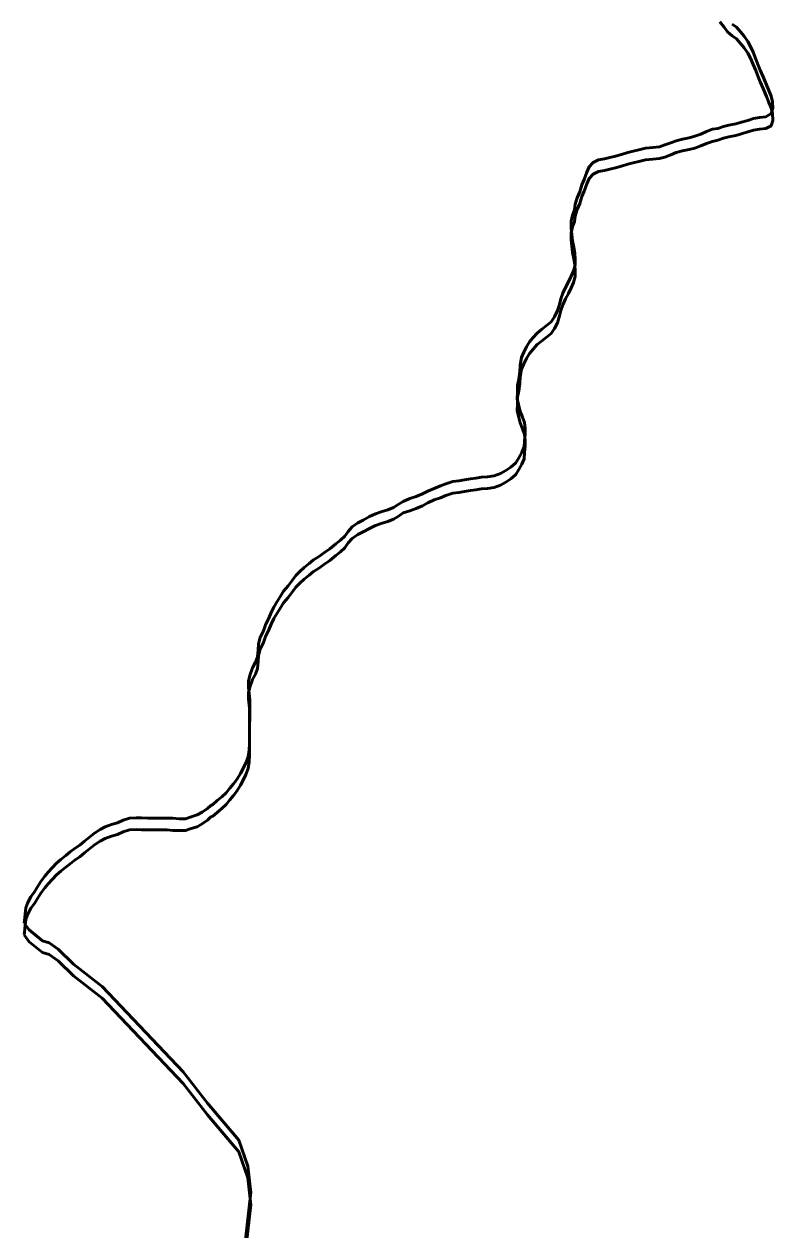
# Model space of a CAD drawing. Extents: x 553962 to 842807, y 8883888 to 9032388.
# Drawn here: x 813703.6 to 813870.7, y 9017516.7 to 9017786 of the extents above; entities that cross this region are included whole.
import ezdxf

# ---------------------------------------------------------------- set-up
doc = ezdxf.new("R2010")
doc.units = 0
doc.header["$LTSCALE"] = 150
doc.layers.add('60', color=7, linetype='Continuous', lineweight=53)

msp = doc.modelspace()

# ---------------------------------------------------------------- linework, layer by layer
at = {"layer": '60'}
for points in [[(813834.3, 9017753.6), (813835.6, 9017753.9), (813836.9, 9017754.3), (813838.3, 9017754.7), (813839.5, 9017755), (813840.8, 9017755.3), (813842.3, 9017755.7), (813843.9, 9017755.8), (813845.4, 9017756), (813846.6, 9017756.3), (813847.9, 9017756.8), (813849.1, 9017757.3), (813850.5, 9017757.7), (813852, 9017758), (813853.3, 9017758.3), (813854.6, 9017758.8), (813855.9, 9017759.3), (813857.2, 9017759.8), (813858.4, 9017760.1), (813859.7, 9017760.5), (813860.9, 9017760.8), (813862.4, 9017761.1), (813863.7, 9017761.5), (813865.1, 9017761.9), (813866.4, 9017762.3), (813867.7, 9017762.5), (813869.1, 9017762.7), (813870.3, 9017763.3), (813870.7, 9017764.5), (813870.6, 9017766), (813870.3, 9017767.3), (813869.8, 9017768.5), (813869.3, 9017769.8), (813868.5, 9017771.6), (813867.9, 9017773.1), (813867.4, 9017774.2), (813866.9, 9017775.6), (813866.3, 9017777), (813865.7, 9017778.4), (813865.1, 9017779.5), (813864.3, 9017780.7), (813863.5, 9017781.7), (813862.6, 9017782.7), (813861.6, 9017783.4), (813860.6, 9017784.3), (813859.8, 9017785.3), (813858.9, 9017786.5)], [(813861.6, 9017786), (813862.6, 9017785.3), (813863.5, 9017784.3), (813864.3, 9017783.3), (813865.1, 9017782.1), (813865.7, 9017781), (813866.3, 9017779.7), (813866.9, 9017778.2), (813867.4, 9017776.8), (813867.9, 9017775.7), (813868.5, 9017774.2), (813869.3, 9017772.4), (813869.8, 9017771.2), (813870.3, 9017769.9), (813870.6, 9017768.6), (813870.7, 9017767.2), (813870.3, 9017766), (813869.1, 9017765.3), (813867.7, 9017765.1), (813866.4, 9017764.9), (813865.1, 9017764.5), (813863.7, 9017764.1), (813862.4, 9017763.7), (813860.9, 9017763.4), (813859.7, 9017763.1), (813858.4, 9017762.7), (813857.2, 9017762.5), (813855.9, 9017762), (813854.6, 9017761.4), (813853.3, 9017761), (813852, 9017760.6), (813850.5, 9017760.3), (813849.1, 9017759.9), (813847.9, 9017759.5), (813846.6, 9017759), (813845.4, 9017758.6), (813843.9, 9017758.4), (813842.3, 9017758.3), (813840.8, 9017757.9), (813839.5, 9017757.6), (813838.3, 9017757.3), (813836.9, 9017756.9), (813835.6, 9017756.5), (813834.3, 9017756.2)], [(813861.6, 9017786), (813862.6, 9017785.3), (813863.5, 9017784.3), (813864.3, 9017783.3), (813865.1, 9017782.1), (813865.7, 9017781), (813866.3, 9017779.7), (813866.9, 9017778.2), (813867.4, 9017776.8), (813867.9, 9017775.7), (813868.5, 9017774.2), (813869.3, 9017772.4), (813869.8, 9017771.2), (813870.3, 9017769.9), (813870.6, 9017768.6), (813870.7, 9017767.2), (813870.3, 9017766), (813869.1, 9017765.3), (813867.7, 9017765.1), (813866.4, 9017764.9), (813865.1, 9017764.5), (813863.7, 9017764.1), (813862.4, 9017763.7), (813860.9, 9017763.4), (813859.7, 9017763.1), (813858.4, 9017762.7), (813857.2, 9017762.5), (813855.9, 9017762), (813854.6, 9017761.4), (813853.3, 9017761), (813852, 9017760.6), (813850.5, 9017760.3), (813849.1, 9017759.9), (813847.9, 9017759.5), (813846.6, 9017759), (813845.4, 9017758.6), (813843.9, 9017758.4), (813842.3, 9017758.3), (813840.8, 9017757.9), (813839.5, 9017757.6), (813838.3, 9017757.3), (813836.9, 9017756.9), (813835.6, 9017756.5), (813834.3, 9017756.2)], [(813834.3, 9017756.2), (813833.1, 9017755.9), (813831.8, 9017755.7), (813830.6, 9017755.1), (813829.7, 9017754.1), (813829.2, 9017752.9), (813828.6, 9017751.3), (813828.1, 9017750.1), (813827.6, 9017748.5), (813827, 9017747.2), (813826.6, 9017745.8), (813826.4, 9017744.5), (813826, 9017743.3), (813825.7, 9017742), (813825.7, 9017740.4), (813825.8, 9017739), (813826, 9017737.6), (813826.3, 9017736.2), (813826.5, 9017734.8), (813826.6, 9017733.5), (813826.6, 9017732.2), (813826.2, 9017730.9), (813825.7, 9017729.7), (813825.1, 9017728.4), (813824.4, 9017727.2), (813823.8, 9017725.9), (813823.4, 9017724.6), (813823.1, 9017723.4), (813822.6, 9017722), (813822, 9017720.6), (813821.2, 9017719.5), (813820.1, 9017718.6), (813819.1, 9017717.8), (813818.1, 9017717), (813817.2, 9017716), (813816.4, 9017715), (813815.7, 9017713.9)], [(813834.3, 9017756.2), (813833.1, 9017755.9), (813831.8, 9017755.7), (813830.6, 9017755.1), (813829.7, 9017754.1), (813829.2, 9017752.9), (813828.6, 9017751.3), (813828.1, 9017750.1), (813827.6, 9017748.5), (813827, 9017747.2), (813826.6, 9017745.8), (813826.4, 9017744.5), (813826, 9017743.3), (813825.7, 9017742), (813825.7, 9017740.4), (813825.8, 9017739), (813826, 9017737.6), (813826.3, 9017736.2), (813826.5, 9017734.8), (813826.6, 9017733.5), (813826.6, 9017732.2), (813826.2, 9017730.9), (813825.7, 9017729.7), (813825.1, 9017728.4), (813824.4, 9017727.2), (813823.8, 9017725.9), (813823.4, 9017724.6), (813823.1, 9017723.4), (813822.6, 9017722), (813822, 9017720.6), (813821.2, 9017719.5), (813820.1, 9017718.6), (813819.1, 9017717.8), (813818.1, 9017717), (813817.2, 9017716), (813816.4, 9017715), (813815.7, 9017713.9)], [(813815.7, 9017711.3), (813816.4, 9017712.4), (813817.2, 9017713.4), (813818.1, 9017714.4), (813819.1, 9017715.2), (813820.1, 9017716), (813821.2, 9017716.9), (813822, 9017718), (813822.6, 9017719.3), (813823.1, 9017720.8), (813823.4, 9017722), (813823.8, 9017723.3), (813824.4, 9017724.6), (813825.1, 9017725.8), (813825.7, 9017727.1), (813826.2, 9017728.3), (813826.6, 9017729.6), (813826.6, 9017730.9), (813826.5, 9017732.2), (813826.3, 9017733.6), (813826, 9017735), (813825.8, 9017736.4), (813825.7, 9017737.8), (813825.7, 9017739.4), (813826, 9017740.7), (813826.4, 9017741.8), (813826.6, 9017743.1), (813827, 9017744.6), (813827.6, 9017745.9), (813828.1, 9017747.5), (813828.6, 9017748.7), (813829.2, 9017750.3), (813829.7, 9017751.5), (813830.6, 9017752.5), (813831.8, 9017753.1), (813833.1, 9017753.3), (813834.3, 9017753.6)], [(813815.7, 9017713.9), (813815.1, 9017712.7), (813814.6, 9017711.5), (813814.3, 9017709.8), (813814.2, 9017708.3), (813814, 9017706.7), (813813.7, 9017705.3), (813813.7, 9017703.8), (813813.6, 9017702.3), (813813.9, 9017701), (813814.3, 9017699.5), (813814.8, 9017698.2), (813815.3, 9017697), (813815.4, 9017695.7), (813815.4, 9017694.3), (813815.3, 9017692.9), (813815.2, 9017691.6), (813814.7, 9017690.3), (813814, 9017689.1), (813813.3, 9017688), (813812.2, 9017687), (813811.1, 9017686.3), (813809.9, 9017685.6), (813808.5, 9017685.1), (813807, 9017684.9), (813805.7, 9017684.8), (813804.4, 9017684.6), (813803.2, 9017684.4), (813801.9, 9017684.2), (813800.6, 9017684), (813799.3, 9017683.8), (813797.7, 9017683.3), (813796.5, 9017682.9), (813795.1, 9017682.3), (813793.7, 9017681.7), (813792.5, 9017681.1), (813791.1, 9017680.5), (813789.7, 9017680), (813788.2, 9017679.4), (813787.1, 9017678.7), (813786, 9017678), (813784.8, 9017677.5), (813783.5, 9017677.1), (813782, 9017676.6), (813780.7, 9017676), (813779.3, 9017675.2), (813778.1, 9017674.6), (813776.8, 9017673.7), (813775.9, 9017672.7), (813775.2, 9017671.6), (813774.2, 9017670.7), (813773.2, 9017669.9), (813771.8, 9017668.8), (813770.6, 9017668), (813769.3, 9017667), (813768.2, 9017666.3), (813767.2, 9017665.5), (813766.1, 9017664.6), (813765.1, 9017663.7), (813764.2, 9017662.8), (813763.4, 9017661.7), (813762.5, 9017660.5), (813761.5, 9017659.3), (813760.8, 9017658.2), (813760.1, 9017657)], [(813815.7, 9017713.9), (813815.1, 9017712.7), (813814.6, 9017711.5), (813814.3, 9017709.8), (813814.2, 9017708.3), (813814, 9017706.7), (813813.7, 9017705.3), (813813.7, 9017703.8), (813813.6, 9017702.3), (813813.9, 9017701), (813814.3, 9017699.5), (813814.8, 9017698.2), (813815.3, 9017697), (813815.4, 9017695.7), (813815.4, 9017694.3), (813815.3, 9017692.9), (813815.2, 9017691.6), (813814.7, 9017690.3), (813814, 9017689.1), (813813.3, 9017688), (813812.2, 9017687), (813811.1, 9017686.3), (813809.9, 9017685.6), (813808.5, 9017685.1), (813807, 9017684.9), (813805.7, 9017684.8), (813804.4, 9017684.6), (813803.2, 9017684.4), (813801.9, 9017684.2), (813800.6, 9017684), (813799.3, 9017683.8), (813797.7, 9017683.3), (813796.5, 9017682.9), (813795.1, 9017682.3), (813793.7, 9017681.7), (813792.5, 9017681.1), (813791.1, 9017680.5), (813789.7, 9017680), (813788.2, 9017679.4), (813787.1, 9017678.7), (813786, 9017678), (813784.8, 9017677.5), (813783.5, 9017677.1), (813782, 9017676.6), (813780.7, 9017676), (813779.3, 9017675.2), (813778.1, 9017674.6), (813776.8, 9017673.7), (813775.9, 9017672.7), (813775.2, 9017671.6), (813774.2, 9017670.7), (813773.2, 9017669.9), (813771.8, 9017668.8), (813770.6, 9017668), (813769.3, 9017667), (813768.2, 9017666.3), (813767.2, 9017665.5), (813766.1, 9017664.6), (813765.1, 9017663.7), (813764.2, 9017662.8), (813763.4, 9017661.7), (813762.5, 9017660.5), (813761.5, 9017659.3), (813760.8, 9017658.2), (813760.1, 9017657)], [(813760.1, 9017654.4), (813760.8, 9017655.6), (813761.5, 9017656.7), (813762.5, 9017657.9), (813763.4, 9017659.1), (813764.2, 9017660.2), (813765.1, 9017661.1), (813766.1, 9017662), (813767.2, 9017662.9), (813768.2, 9017663.7), (813769.3, 9017664.4), (813770.6, 9017665.4), (813771.8, 9017666.2), (813773.2, 9017667.3), (813774.2, 9017668.1), (813775.2, 9017669), (813775.9, 9017670.1), (813776.8, 9017671.1), (813778.1, 9017672), (813779.3, 9017672.6), (813780.7, 9017673.3), (813782, 9017674), (813783.5, 9017674.5), (813784.8, 9017674.9), (813786, 9017675.4), (813787.1, 9017676), (813788.2, 9017676.8), (813789.7, 9017677.3), (813791.1, 9017677.8), (813792.5, 9017678.4), (813793.7, 9017679.1), (813795.1, 9017679.7), (813796.5, 9017680.2), (813797.7, 9017680.7), (813799.3, 9017681.2), (813800.6, 9017681.4), (813801.9, 9017681.6), (813803.2, 9017681.8), (813804.4, 9017682), (813805.7, 9017682.2), (813807, 9017682.3), (813808.5, 9017682.5), (813809.9, 9017683), (813811.1, 9017683.7), (813812.2, 9017684.4), (813813.3, 9017685.4), (813814, 9017686.5), (813814.7, 9017687.7), (813815.2, 9017688.9), (813815.3, 9017690.3), (813815.4, 9017691.7), (813815.4, 9017693), (813815.3, 9017694.3), (813814.8, 9017695.6), (813814.3, 9017696.9), (813813.9, 9017698.4), (813813.6, 9017699.7), (813813.7, 9017701.1), (813813.7, 9017702.7), (813814, 9017704.1), (813814.2, 9017705.7), (813814.3, 9017707.2), (813814.6, 9017708.9), (813815.1, 9017710.1), (813815.7, 9017711.3)], [(813760.1, 9017657), (813759.3, 9017655.8), (813758.7, 9017654.6), (813758.2, 9017653.3), (813757.5, 9017651.8), (813757, 9017650.5), (813756.3, 9017649), (813755.9, 9017647.6), (813755.8, 9017646.2), (813755.7, 9017644.7), (813755.2, 9017643.5), (813754.6, 9017642.2), (813754, 9017640.5), (813753.7, 9017639.2), (813753.7, 9017637.8), (813753.8, 9017636.5), (813754, 9017635.1), (813754, 9017633.5), (813753.9, 9017632.1), (813753.9, 9017630.7), (813753.9, 9017629.4), (813753.9, 9017628.1), (813753.9, 9017626.7), (813753.9, 9017625.2), (813753.8, 9017623.8), (813753.6, 9017622.3), (813753.1, 9017621), (813752.5, 9017619.7), (813751.9, 9017618.6), (813751.1, 9017617.3), (813750.3, 9017616.3), (813749.5, 9017615.3), (813748.7, 9017614.3), (813747.7, 9017613.4), (813746.7, 9017612.6), (813745.7, 9017611.7), (813745.3, 9017611.5)], [(813760.1, 9017657), (813759.3, 9017655.8), (813758.7, 9017654.6), (813758.2, 9017653.3), (813757.5, 9017651.8), (813757, 9017650.5), (813756.3, 9017649), (813755.9, 9017647.6), (813755.8, 9017646.2), (813755.7, 9017644.7), (813755.2, 9017643.5), (813754.6, 9017642.2), (813754, 9017640.5), (813753.7, 9017639.2), (813753.7, 9017637.8), (813753.8, 9017636.5), (813754, 9017635.1), (813754, 9017633.5), (813753.9, 9017632.1), (813753.9, 9017630.7), (813753.9, 9017629.4), (813753.9, 9017628.1), (813753.9, 9017626.7), (813753.9, 9017625.2), (813753.8, 9017623.8), (813753.6, 9017622.3), (813753.1, 9017621), (813752.5, 9017619.7), (813751.9, 9017618.6), (813751.1, 9017617.3), (813750.3, 9017616.3), (813749.5, 9017615.3), (813748.7, 9017614.3), (813747.7, 9017613.4), (813746.7, 9017612.6), (813745.7, 9017611.7), (813745.3, 9017611.5)], [(813745.3, 9017608.9), (813745.7, 9017609.1), (813746.7, 9017609.9), (813747.7, 9017610.8), (813748.7, 9017611.7), (813749.5, 9017612.7), (813750.3, 9017613.7), (813751.1, 9017614.7), (813751.9, 9017616), (813752.5, 9017617.1), (813753.1, 9017618.4), (813753.6, 9017619.7), (813753.8, 9017621.2), (813753.9, 9017622.6), (813753.9, 9017624.1), (813753.9, 9017625.5), (813753.9, 9017626.8), (813753.9, 9017628.1), (813753.9, 9017629.5), (813754, 9017630.9), (813754, 9017632.5), (813753.8, 9017633.9), (813753.7, 9017635.2), (813753.7, 9017636.6), (813754, 9017637.9), (813754.6, 9017639.6), (813755.2, 9017640.8), (813755.7, 9017642.1), (813755.8, 9017643.6), (813755.9, 9017645), (813756.3, 9017646.4), (813757, 9017647.9), (813757.5, 9017649.2), (813758.2, 9017650.7), (813758.7, 9017652), (813759.3, 9017653.2), (813760.1, 9017654.4)], [(813745.3, 9017611.5), (813744.5, 9017610.8), (813743.3, 9017610), (813742.2, 9017609.4), (813740.9, 9017608.9), (813739.6, 9017608.5), (813738.2, 9017608.5), (813736.8, 9017608.6), (813735.5, 9017608.6), (813734.1, 9017608.6), (813732.7, 9017608.6), (813731.2, 9017608.6), (813729.8, 9017608.7), (813728.6, 9017608.7), (813727.1, 9017608.6), (813725.7, 9017608.2), (813724.4, 9017607.6), (813723.1, 9017607.2), (813721.7, 9017606.7), (813720.6, 9017606.1), (813719.3, 9017605.3), (813718.2, 9017604.4), (813717.1, 9017603.5), (813716, 9017602.6), (813715, 9017601.9), (813713.9, 9017601.1), (813712.9, 9017600.3), (813711.8, 9017599.4), (813710.8, 9017598.6), (813709.9, 9017597.6), (813709, 9017596.6), (813708.2, 9017595.7), (813707.3, 9017594.5), (813706.6, 9017593.3), (813705.9, 9017592.2), (813705.1, 9017591.1), (813704.4, 9017589.8), (813704, 9017588.6), (813703.8, 9017587.3), (813703.7, 9017585.7), (813703.6, 9017585.2)], [(813745.3, 9017611.5), (813744.5, 9017610.8), (813743.3, 9017610), (813742.2, 9017609.4), (813740.9, 9017608.9), (813739.6, 9017608.5), (813738.2, 9017608.5), (813736.8, 9017608.6), (813735.5, 9017608.6), (813734.1, 9017608.6), (813732.7, 9017608.6), (813731.2, 9017608.6), (813729.8, 9017608.7), (813728.6, 9017608.7), (813727.1, 9017608.6), (813725.7, 9017608.2), (813724.4, 9017607.6), (813723.1, 9017607.2), (813721.7, 9017606.7), (813720.6, 9017606.1), (813719.3, 9017605.3), (813718.2, 9017604.4), (813717.1, 9017603.5), (813716, 9017602.6), (813715, 9017601.9), (813713.9, 9017601.1), (813712.9, 9017600.3), (813711.8, 9017599.4), (813710.8, 9017598.6), (813709.9, 9017597.6), (813709, 9017596.6), (813708.2, 9017595.7), (813707.3, 9017594.5), (813706.6, 9017593.3), (813705.9, 9017592.2), (813705.1, 9017591.1), (813704.4, 9017589.8), (813704, 9017588.6), (813703.8, 9017587.3), (813703.7, 9017585.7), (813703.6, 9017585.2)], [(813703.6, 9017582.6), (813703.7, 9017583.1), (813703.8, 9017584.7), (813704, 9017586), (813704.4, 9017587.2), (813705.1, 9017588.5), (813705.9, 9017589.6), (813706.6, 9017590.7), (813707.3, 9017591.9), (813708.2, 9017593.1), (813709, 9017594), (813709.9, 9017595), (813710.8, 9017596), (813711.8, 9017596.8), (813712.9, 9017597.7), (813713.9, 9017598.4), (813715, 9017599.3), (813716, 9017600), (813717.1, 9017600.9), (813718.2, 9017601.8), (813719.3, 9017602.7), (813720.6, 9017603.5), (813721.7, 9017604.1), (813723.1, 9017604.6), (813724.4, 9017605), (813725.7, 9017605.6), (813727.1, 9017606), (813728.6, 9017606.1), (813729.8, 9017606), (813731.2, 9017606), (813732.7, 9017606), (813734.1, 9017606), (813735.5, 9017606), (813736.8, 9017605.9), (813738.2, 9017605.9), (813739.6, 9017605.9), (813740.9, 9017606.3), (813742.2, 9017606.7), (813743.3, 9017607.4), (813744.5, 9017608.2), (813745.3, 9017608.9)], [(813703.6, 9017585.2), (813704.7, 9017583.7), (813707.7, 9017581.2), (813709.2, 9017580.8), (813711.2, 9017579.4), (813714.6, 9017576), (813721, 9017571), (813739.1, 9017552), (813744.5, 9017545), (813751.5, 9017536.7), (813753.5, 9017530.9), (813754.2, 9017525), (813751.9, 9017504.6)], [(813703.6, 9017585.2), (813704.7, 9017583.7), (813707.7, 9017581.2), (813709.2, 9017580.8), (813711.2, 9017579.4), (813714.6, 9017576), (813721, 9017571), (813739.1, 9017552), (813744.5, 9017545), (813751.5, 9017536.7), (813753.5, 9017530.9), (813754.2, 9017525), (813751.9, 9017504.6)], [(813751.9, 9017502), (813754.2, 9017522.3), (813753.5, 9017528.3), (813751.5, 9017534.1), (813744.5, 9017542.4), (813739.1, 9017549.4), (813721, 9017568.4), (813714.6, 9017573.4), (813711.2, 9017576.8), (813709.2, 9017578.2), (813707.7, 9017578.6), (813704.7, 9017581), (813703.6, 9017582.6)]]:
    msp.add_lwpolyline(points, dxfattribs=at)

doc.saveas('drawing.dxf')
